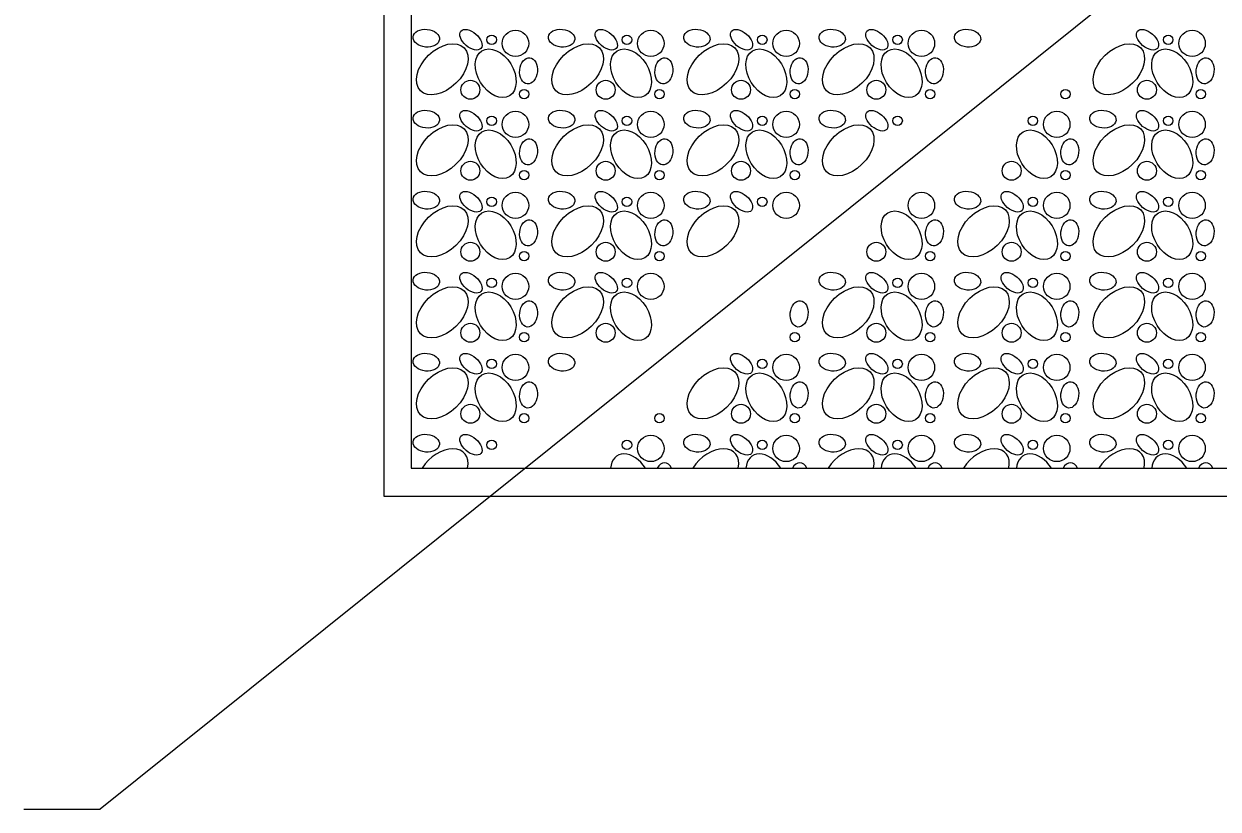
# Model space of a CAD drawing. Extents: x 636183 to 639890, y 299162 to 300538.
# Drawn here: x 637450 to 637504.8, y 299563.6 to 299599.7 of the extents above; entities that cross this region are included whole.
import ezdxf

# ---------------------------------------------------------------- set-up
doc = ezdxf.new("R2010")
doc.units = 0
doc.layers.add('Default', color=7, linetype='Continuous')

msp = doc.modelspace()

# ---------------------------------------------------------------- linework, layer by layer
at = {"layer": 'Default'}
for p in [(637509.082, 299608.172), (637450.005, 299563.607)]:
    msp.add_line(p, (637453.503, 299563.607), dxfattribs=at)
for points in [[(637466.528, 299577.98), (637564, 299577.98), (637564, 299649.515), (637466.528, 299649.515)], [(637467.774, 299579.263), (637562.439, 299579.263), (637562.439, 299647.782), (637467.774, 299647.782)]]:
    msp.add_lwpolyline(points, close=True, dxfattribs=at)
for centre, radius in [((637472.57, 299598.759), 0.606), ((637478.781, 299598.759), 0.606), ((637484.992, 299598.759), 0.606), ((637491.203, 299598.759), 0.606), ((637503.625, 299598.759), 0.606), ((637471.476, 299598.922), 0.217), ((637477.687, 299598.922), 0.217), ((637483.898, 299598.922), 0.217), ((637490.109, 299598.922), 0.217), ((637502.531, 299598.922), 0.217), ((637470.499, 299596.629), 0.435), ((637476.71, 299596.629), 0.435), ((637482.921, 299596.629), 0.435), ((637489.132, 299596.629), 0.435), ((637501.553, 299596.629), 0.435), ((637472.967, 299596.429), 0.217), ((637479.178, 299596.429), 0.217), ((637485.389, 299596.429), 0.217), ((637491.6, 299596.429), 0.217), ((637497.811, 299596.429), 0.217), ((637504.022, 299596.429), 0.217), ((637471.476, 299595.204), 0.217), ((637472.57, 299595.04), 0.606), ((637477.687, 299595.204), 0.217), ((637478.781, 299595.04), 0.606), ((637483.898, 299595.204), 0.217), ((637484.992, 299595.04), 0.606), ((637490.109, 299595.204), 0.217), ((637496.32, 299595.204), 0.217), ((637497.414, 299595.04), 0.606), ((637502.531, 299595.204), 0.217), ((637503.625, 299595.04), 0.606), ((637470.499, 299592.91), 0.435), ((637476.71, 299592.91), 0.435), ((637482.921, 299592.91), 0.435), ((637495.342, 299592.91), 0.435), ((637501.553, 299592.91), 0.435), ((637472.967, 299592.71), 0.217), ((637479.178, 299592.71), 0.217), ((637485.389, 299592.71), 0.217), ((637497.811, 299592.71), 0.217), ((637504.022, 299592.71), 0.217), ((637471.476, 299591.485), 0.217), ((637472.57, 299591.322), 0.606), ((637477.687, 299591.485), 0.217), ((637478.781, 299591.322), 0.606), ((637483.898, 299591.485), 0.217), ((637484.992, 299591.322), 0.606), ((637491.203, 299591.322), 0.606), ((637496.32, 299591.485), 0.217), ((637497.414, 299591.322), 0.606), ((637502.531, 299591.485), 0.217), ((637503.625, 299591.322), 0.606), ((637470.499, 299589.191), 0.435), ((637476.71, 299589.191), 0.435), ((637489.132, 299589.191), 0.435), ((637495.342, 299589.191), 0.435), ((637501.553, 299589.191), 0.435), ((637472.967, 299588.991), 0.217), ((637479.178, 299588.991), 0.217), ((637491.6, 299588.991), 0.217), ((637497.811, 299588.991), 0.217), ((637504.022, 299588.991), 0.217), ((637471.476, 299587.766), 0.217), ((637472.57, 299587.603), 0.606), ((637477.687, 299587.766), 0.217), ((637478.781, 299587.603), 0.606), ((637490.109, 299587.766), 0.217), ((637491.203, 299587.603), 0.606), ((637496.32, 299587.766), 0.217), ((637497.414, 299587.603), 0.606), ((637502.531, 299587.766), 0.217), ((637503.625, 299587.603), 0.606), ((637470.499, 299585.473), 0.435), ((637472.967, 299585.272), 0.217), ((637476.71, 299585.473), 0.435), ((637485.389, 299585.272), 0.217), ((637489.132, 299585.473), 0.435), ((637491.6, 299585.272), 0.217), ((637495.342, 299585.473), 0.435), ((637497.811, 299585.272), 0.217), ((637501.553, 299585.473), 0.435), ((637504.022, 299585.272), 0.217), ((637472.57, 299583.884), 0.606), ((637484.992, 299583.884), 0.606), ((637491.203, 299583.884), 0.606), ((637497.414, 299583.884), 0.606), ((637503.625, 299583.884), 0.606), ((637471.476, 299584.047), 0.217), ((637483.898, 299584.047), 0.217), ((637490.109, 299584.047), 0.217), ((637496.32, 299584.047), 0.217), ((637502.531, 299584.047), 0.217), ((637470.499, 299581.754), 0.435), ((637482.921, 299581.754), 0.435), ((637489.132, 299581.754), 0.435), ((637495.342, 299581.754), 0.435), ((637501.553, 299581.754), 0.435), ((637472.967, 299581.553), 0.217), ((637479.178, 299581.553), 0.217), ((637485.389, 299581.553), 0.217), ((637491.6, 299581.553), 0.217), ((637497.811, 299581.553), 0.217), ((637504.022, 299581.553), 0.217), ((637471.476, 299580.328), 0.217), ((637477.687, 299580.328), 0.217), ((637478.781, 299580.165), 0.606), ((637483.898, 299580.328), 0.217), ((637484.992, 299580.165), 0.606), ((637490.109, 299580.328), 0.217), ((637491.203, 299580.165), 0.606), ((637496.32, 299580.328), 0.217), ((637497.414, 299580.165), 0.606), ((637502.531, 299580.328), 0.217), ((637503.625, 299580.165), 0.606)]:
    msp.add_circle(centre, radius, dxfattribs=at)
for centre, major_axis, ratio in [((637468.476, 299598.997), (0.603, -0.061), 0.672414), ((637470.524, 299598.926), (0.459, -0.397), 0.56568), ((637474.687, 299598.997), (0.603, -0.061), 0.672414), ((637476.735, 299598.926), (0.459, -0.397), 0.56568), ((637480.898, 299598.997), (0.603, -0.061), 0.672414), ((637482.945, 299598.926), (0.459, -0.397), 0.56568), ((637487.109, 299598.997), (0.603, -0.061), 0.672414), ((637489.156, 299598.926), (0.459, -0.397), 0.56568), ((637493.32, 299598.997), (0.603, -0.061), 0.672414), ((637501.578, 299598.926), (0.459, -0.397), 0.56568), ((637469.208, 299597.569), (1.003, 0.982), 0.641702), ((637471.661, 299597.387), (-0.638, 1.03), 0.672414), ((637475.419, 299597.569), (1.003, 0.982), 0.641702), ((637477.872, 299597.387), (-0.638, 1.03), 0.672414), ((637481.63, 299597.569), (1.003, 0.982), 0.641702), ((637484.083, 299597.387), (-0.638, 1.03), 0.672414), ((637487.841, 299597.569), (1.003, 0.982), 0.641702), ((637490.294, 299597.387), (-0.638, 1.03), 0.672414), ((637500.263, 299597.569), (1.003, 0.982), 0.641702), ((637502.715, 299597.387), (-0.638, 1.03), 0.672414), ((637473.168, 299597.498), (0.061, 0.603), 0.672414), ((637479.379, 299597.498), (0.061, 0.603), 0.672414), ((637485.59, 299597.498), (0.061, 0.603), 0.672414), ((637491.801, 299597.498), (0.061, 0.603), 0.672414), ((637504.222, 299597.498), (0.061, 0.603), 0.672414), ((637468.476, 299595.279), (0.603, -0.061), 0.672414), ((637470.524, 299595.208), (0.459, -0.397), 0.56568), ((637474.687, 299595.279), (0.603, -0.061), 0.672414), ((637476.735, 299595.208), (0.459, -0.397), 0.56568), ((637480.898, 299595.279), (0.603, -0.061), 0.672414), ((637482.945, 299595.208), (0.459, -0.397), 0.56568), ((637487.109, 299595.279), (0.603, -0.061), 0.672414), ((637489.156, 299595.208), (0.459, -0.397), 0.56568), ((637499.531, 299595.279), (0.603, -0.061), 0.672414), ((637501.578, 299595.208), (0.459, -0.397), 0.56568), ((637469.208, 299593.85), (1.003, 0.982), 0.641702), ((637471.661, 299593.668), (-0.638, 1.03), 0.672414), ((637475.419, 299593.85), (1.003, 0.982), 0.641702), ((637477.872, 299593.668), (-0.638, 1.03), 0.672414), ((637481.63, 299593.85), (1.003, 0.982), 0.641702), ((637484.083, 299593.668), (-0.638, 1.03), 0.672414), ((637487.841, 299593.85), (1.003, 0.982), 0.641702), ((637496.505, 299593.668), (-0.638, 1.03), 0.672414), ((637500.263, 299593.85), (1.003, 0.982), 0.641702), ((637502.715, 299593.668), (-0.638, 1.03), 0.672414), ((637473.168, 299593.779), (0.061, 0.603), 0.672414), ((637479.379, 299593.779), (0.061, 0.603), 0.672414), ((637485.59, 299593.779), (0.061, 0.603), 0.672414), ((637498.012, 299593.779), (0.061, 0.603), 0.672414), ((637504.222, 299593.779), (0.061, 0.603), 0.672414), ((637468.476, 299591.56), (0.603, -0.061), 0.672414), ((637470.524, 299591.489), (0.459, -0.397), 0.56568), ((637474.687, 299591.56), (0.603, -0.061), 0.672414), ((637476.735, 299591.489), (0.459, -0.397), 0.56568), ((637480.898, 299591.56), (0.603, -0.061), 0.672414), ((637482.945, 299591.489), (0.459, -0.397), 0.56568), ((637493.32, 299591.56), (0.603, -0.061), 0.672414), ((637495.367, 299591.489), (0.459, -0.397), 0.56568), ((637499.531, 299591.56), (0.603, -0.061), 0.672414), ((637501.578, 299591.489), (0.459, -0.397), 0.56568), ((637469.208, 299590.131), (1.003, 0.982), 0.641702), ((637471.661, 299589.949), (-0.638, 1.03), 0.672414), ((637475.419, 299590.131), (1.003, 0.982), 0.641702), ((637477.872, 299589.949), (-0.638, 1.03), 0.672414), ((637481.63, 299590.131), (1.003, 0.982), 0.641702), ((637490.294, 299589.949), (-0.638, 1.03), 0.672414), ((637494.052, 299590.131), (1.003, 0.982), 0.641702), ((637496.505, 299589.949), (-0.638, 1.03), 0.672414), ((637500.263, 299590.131), (1.003, 0.982), 0.641702), ((637502.715, 299589.949), (-0.638, 1.03), 0.672414), ((637473.168, 299590.06), (0.061, 0.603), 0.672414), ((637479.379, 299590.06), (0.061, 0.603), 0.672414), ((637491.801, 299590.06), (0.061, 0.603), 0.672414), ((637498.012, 299590.06), (0.061, 0.603), 0.672414), ((637504.222, 299590.06), (0.061, 0.603), 0.672414), ((637468.476, 299587.841), (0.603, -0.061), 0.672414), ((637470.524, 299587.77), (0.459, -0.397), 0.56568), ((637474.687, 299587.841), (0.603, -0.061), 0.672414), ((637476.735, 299587.77), (0.459, -0.397), 0.56568), ((637487.109, 299587.841), (0.603, -0.061), 0.672414), ((637489.156, 299587.77), (0.459, -0.397), 0.56568), ((637493.32, 299587.841), (0.603, -0.061), 0.672414), ((637495.367, 299587.77), (0.459, -0.397), 0.56568), ((637499.531, 299587.841), (0.603, -0.061), 0.672414), ((637501.578, 299587.77), (0.459, -0.397), 0.56568), ((637469.208, 299586.412), (1.003, 0.982), 0.641702), ((637475.419, 299586.412), (1.003, 0.982), 0.641702), ((637487.841, 299586.412), (1.003, 0.982), 0.641702), ((637494.052, 299586.412), (1.003, 0.982), 0.641702), ((637500.263, 299586.412), (1.003, 0.982), 0.641702), ((637471.661, 299586.231), (-0.638, 1.03), 0.672414), ((637477.872, 299586.231), (-0.638, 1.03), 0.672414), ((637490.294, 299586.231), (-0.638, 1.03), 0.672414), ((637496.505, 299586.231), (-0.638, 1.03), 0.672414), ((637502.715, 299586.231), (-0.638, 1.03), 0.672414), ((637473.168, 299586.341), (0.061, 0.603), 0.672414), ((637485.59, 299586.341), (0.061, 0.603), 0.672414), ((637491.801, 299586.341), (0.061, 0.603), 0.672414), ((637498.012, 299586.341), (0.061, 0.603), 0.672414), ((637504.222, 299586.341), (0.061, 0.603), 0.672414), ((637468.476, 299584.122), (0.603, -0.061), 0.672414), ((637470.524, 299584.051), (0.459, -0.397), 0.56568), ((637474.687, 299584.122), (0.603, -0.061), 0.672414), ((637482.945, 299584.051), (0.459, -0.397), 0.56568), ((637487.109, 299584.122), (0.603, -0.061), 0.672414), ((637489.156, 299584.051), (0.459, -0.397), 0.56568), ((637493.32, 299584.122), (0.603, -0.061), 0.672414), ((637495.367, 299584.051), (0.459, -0.397), 0.56568), ((637499.531, 299584.122), (0.603, -0.061), 0.672414), ((637501.578, 299584.051), (0.459, -0.397), 0.56568), ((637469.208, 299582.694), (1.003, 0.982), 0.641702), ((637481.63, 299582.694), (1.003, 0.982), 0.641702), ((637487.841, 299582.694), (1.003, 0.982), 0.641702), ((637494.052, 299582.694), (1.003, 0.982), 0.641702), ((637500.263, 299582.694), (1.003, 0.982), 0.641702), ((637471.661, 299582.512), (-0.638, 1.03), 0.672414), ((637484.083, 299582.512), (-0.638, 1.03), 0.672414), ((637490.294, 299582.512), (-0.638, 1.03), 0.672414), ((637496.505, 299582.512), (-0.638, 1.03), 0.672414), ((637502.715, 299582.512), (-0.638, 1.03), 0.672414), ((637473.168, 299582.622), (0.061, 0.603), 0.672414), ((637485.59, 299582.622), (0.061, 0.603), 0.672414), ((637491.801, 299582.622), (0.061, 0.603), 0.672414), ((637498.012, 299582.622), (0.061, 0.603), 0.672414), ((637504.222, 299582.622), (0.061, 0.603), 0.672414), ((637468.476, 299580.403), (0.603, -0.061), 0.672414), ((637470.524, 299580.332), (0.459, -0.397), 0.56568), ((637480.898, 299580.403), (0.603, -0.061), 0.672414), ((637482.945, 299580.332), (0.459, -0.397), 0.56568), ((637487.109, 299580.403), (0.603, -0.061), 0.672414), ((637489.156, 299580.332), (0.459, -0.397), 0.56568), ((637493.32, 299580.403), (0.603, -0.061), 0.672414), ((637495.367, 299580.332), (0.459, -0.397), 0.56568), ((637499.531, 299580.403), (0.603, -0.061), 0.672414), ((637501.578, 299580.332), (0.459, -0.397), 0.56568)]:
    msp.add_ellipse(centre, major_axis=major_axis, ratio=ratio, dxfattribs=at)
for centre, major_axis, ratio, start_param, end_param in [((637469.208, 299578.975), (1.003, 0.982), 0.641702, 5.540318, 8.186314), ((637481.63, 299578.975), (1.003, 0.982), 0.641702, 5.540318, 8.186314), ((637487.841, 299578.975), (1.003, 0.982), 0.641702, 5.540318, 8.186314), ((637494.052, 299578.975), (1.003, 0.982), 0.641702, 5.540318, 8.186314), ((637500.263, 299578.975), (1.003, 0.982), 0.641702, 5.540318, 8.186314), ((637477.872, 299578.793), (-0.638, 1.03), 0.672414, 4.752041, 7.024728), ((637479.379, 299578.904), (0.061, 0.603), 0.672414, 5.416721, 7.285417), ((637484.083, 299578.793), (-0.638, 1.03), 0.672414, 4.752041, 7.024728), ((637485.59, 299578.904), (0.061, 0.603), 0.672414, 5.416721, 7.285417), ((637490.294, 299578.793), (-0.638, 1.03), 0.672414, 4.752041, 7.024728), ((637491.801, 299578.904), (0.061, 0.603), 0.672414, 5.416721, 7.285417), ((637496.505, 299578.793), (-0.638, 1.03), 0.672414, 4.752041, 7.024728), ((637498.012, 299578.904), (0.061, 0.603), 0.672414, 5.416721, 7.285417), ((637502.715, 299578.793), (-0.638, 1.03), 0.672414, 4.752041, 7.024728), ((637504.222, 299578.904), (0.061, 0.603), 0.672414, 5.416721, 7.285417)]:
    msp.add_ellipse(centre, major_axis=major_axis, ratio=ratio, start_param=start_param, end_param=end_param, dxfattribs=at)

doc.saveas('drawing.dxf')
